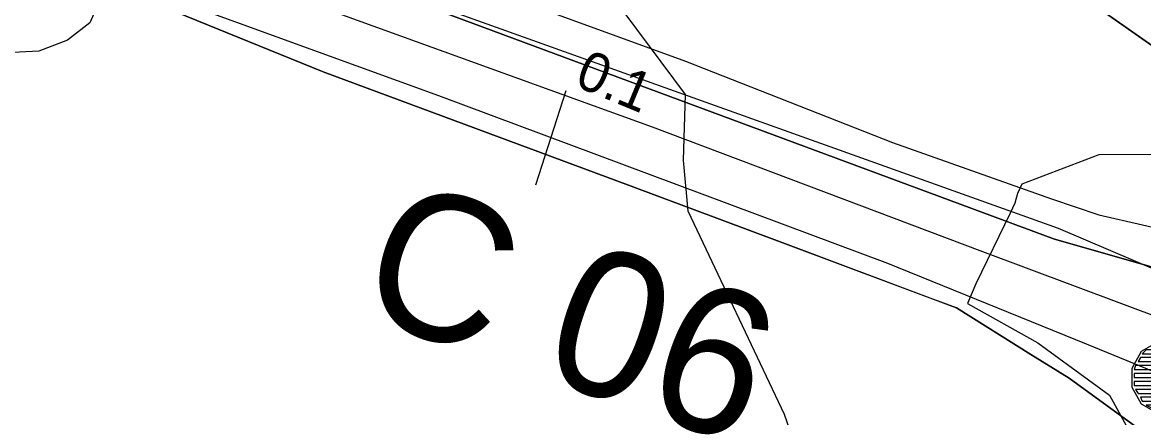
# Model space of a CAD drawing. Extents: x -645676 to -642474, y -1077513 to -1072613.
# Drawn here: x -644740.3 to -644570.9, y -1074904.3 to -1074844.5 of the extents above; entities that cross this region are included whole.
import ezdxf

# ---------------------------------------------------------------- set-up
doc = ezdxf.new("R2010")
doc.units = 0
for name, color, linetype in [('_elezni_n__tra_', 7, 'Continuous'), ('KN', 7, 'Continuous'), ('KULTURY_STAV', 7, 'Continuous'), ('Obvod_KP_', 7, 'Continuous'), ('OBVOD_PU', 7, 'Continuous'), ('PC_NAVRH', 7, 'Continuous'), ('PC_POPIS_NAVRH', 7, 'Continuous'), ('PC_STAN_NAVRH', 7, 'Continuous'), ('PLYNOVOD', 7, 'Continuous'), ('SDELOVACI', 7, 'Continuous'), ('VRSTEVNICE', 7, 'Continuous')]:
    doc.layers.add(name, color=color, linetype=linetype)

# ---------------------------------------------------------------- blocks, each defined once
blk = doc.blocks.new('$406')
blk.add_lwpolyline([(-0.19, 0.72), (0.2, 0.72), (0.54, 0.53), (0.73, 0.19), (0.73, -0.2), (0.54, -0.54), (0.2, -0.73), (-0.19, -0.73), (-0.53, -0.54), (-0.72, -0.2), (-0.72, 0.19), (-0.53, 0.53), (-0.2, 0.72), (-0.28, 0.64), (0.28, 0.64), (0.44, 0.56), (-0.44, 0.56), (-0.52, 0.48), (0.52, 0.48), (0.56, 0.4), (-0.55, 0.4), (-0.6, 0.32), (0.6, 0.32), (0.68, 0.24), (-0.59, 0.24), (-0.65, 0.24), (-0.68, 0.16), (0.59, 0.16), (0.68, 0.16), (0.68, 0.08), (-0.59, 0.08), (-0.68, 0.08), (-0.68, 0), (0.59, 0), (0.68, 0), (0.68, -0.08), (-0.59, -0.08), (-0.68, -0.08), (-0.68, -0.16), (0.59, -0.16), (0.68, -0.16), (0.65, -0.24), (-0.62, -0.24), (-0.65, -0.24), (-0.6, -0.32), (0.6, -0.32), (0.56, -0.4), (-0.55, -0.4), (-0.52, -0.48), (0.52, -0.48), (0.44, -0.56), (-0.44, -0.56), (-0.28, -0.64), (0.28, -0.64), (-0.02, -0.69)])
blk = doc.blocks.new('$944')
blk.add_line((0, 1.5), (0, -1.5))

msp = doc.modelspace()

# ---------------------------------------------------------------- linework, layer by layer
at = {"layer": '_elezni_n__tra_'}
msp.add_lwpolyline([(-645032.05, -1074719.88), (-645007.73, -1074729.17), (-644983.14, -1074736.55), (-644942.37, -1074750.02), (-644914.47, -1074760.84), (-644882.89, -1074772.03), (-644837.1, -1074789.71), (-644791.46, -1074806.27), (-644722.98, -1074831.82), (-644692.05, -1074843.35), (-644645.1, -1074860.33), (-644595.62, -1074879.05), (-644567.2, -1074889.68), (-644538.28, -1074900.75), (-644463.04, -1074928.93), (-644414.14, -1074947.15), (-644324.54, -1074980.78), (-644238.86, -1075012.25), (-644147.17, -1075045.91), (-644073.62, -1075073.69), (-644009.64, -1075097.37)], dxfattribs=at)
at = {"layer": 'KN'}
for points in [[(-644558.41, -1074855.87), (-644637.95, -1074800.11)], [(-644637.95, -1074800.11), (-644558.41, -1074855.87)], [(-644564.49, -1074883.93), (-644583.74, -1074875.71), (-644721.17, -1074826.46)]]:
    msp.add_lwpolyline(points, dxfattribs=at)
at = {"layer": 'KULTURY_STAV'}
for points in [[(-644558.41, -1074855.87), (-644638.36, -1074799.82), (-644590.47, -1074754.87), (-644586.77, -1074751.39), (-644630.29, -1074732.74), (-644609.62, -1074719.05), (-644592.8, -1074707.9), (-644589.92, -1074705.99), (-644589.27, -1074705.56), (-644584.5, -1074702.4), (-644585.16, -1074706.24), (-644585.25, -1074706.77), (-644585.65, -1074709.13), (-644586.09, -1074711.73), (-644556.1, -1074716.78)], [(-645042.1, -1074704.59), (-645006.81, -1074719.35), (-644953.82, -1074740.03), (-644928.12, -1074749.58), (-644926.53, -1074750.17), (-644824.29, -1074788.25), (-644721.17, -1074826.46), (-644584.34, -1074877.29), (-644564.38, -1074883.03)], [(-644564.38, -1074883.03), (-644584.34, -1074877.29), (-644721.17, -1074826.46), (-644824.29, -1074788.25), (-644926.53, -1074750.17), (-644924.29, -1074751), (-644921.99, -1074747.84), (-644916.18, -1074742.45), (-644911.44, -1074741.81), (-644900.01, -1074745.4), (-644874.88, -1074755.82), (-644831.04, -1074771.79), (-644785.45, -1074788.31), (-644764.37, -1074795.64), (-644750.56, -1074799.84), (-644748.99, -1074805.18), (-644738.03, -1074810.09), (-644717.25, -1074813.49), (-644716.55, -1074811.53), (-644714.76, -1074806.54), (-644714.21, -1074806.76), (-644727.89, -1074801.18), (-644630.29, -1074732.74)], [(-644630.29, -1074732.74), (-644586.77, -1074751.39), (-644638.36, -1074799.82), (-644558.41, -1074855.87)], [(-644571.94, -1074905.75), (-644582.1, -1074898.35), (-644587.88, -1074894.73), (-644599.15, -1074887.69), (-644603.1, -1074886.21), (-644625.37, -1074877.88), (-644648.69, -1074869.15), (-644694.81, -1074851.99), (-644725.16, -1074839.61), (-644735.7, -1074835.71), (-644794.33, -1074814.01), (-644839.75, -1074796.97), (-644886, -1074780.15), (-644917.01, -1074767.86), (-644922.5, -1074768.65), (-644927.17, -1074769.32), (-644934.42, -1074774.52), (-644951.5, -1074803.22), (-644977.86, -1074847.29), (-645008.49, -1074897.01), (-645011.04, -1074900.91)], [(-644917.01, -1074767.86), (-644886, -1074780.15), (-644839.75, -1074796.97), (-644794.33, -1074814.01), (-644735.7, -1074835.71), (-644725.16, -1074839.61), (-644694.81, -1074851.99), (-644648.69, -1074869.15), (-644625.37, -1074877.88), (-644599.15, -1074887.69), (-644587.88, -1074894.73), (-644582.1, -1074898.35), (-644571.94, -1074905.75)]]:
    msp.add_lwpolyline(points, dxfattribs=at)
at = {"layer": 'Obvod_KP_'}
msp.add_lwpolyline([(-644564.49, -1074883.93), (-644583.74, -1074875.71), (-644721.17, -1074826.46), (-644716.09, -1074811.7), (-644714.21, -1074806.76), (-644727.89, -1074801.18), (-644732.93, -1074799.15), (-644730.58, -1074706.75), (-644709.44, -1074581.14)], dxfattribs=at)
at = {"layer": 'OBVOD_PU'}
msp.add_lwpolyline([(-644564.49, -1074883.93), (-644583.74, -1074875.71), (-644721.17, -1074826.46), (-644716.09, -1074811.7), (-644714.21, -1074806.76), (-644727.89, -1074801.18), (-644732.93, -1074799.15), (-644730.58, -1074706.75), (-644709.44, -1074581.14)], dxfattribs=at)
at = {"layer": 'PC_NAVRH'}
for points in [[(-644567.19, -1074898.23), (-644579.49, -1074893.18), (-644609.51, -1074881.01), (-644677.32, -1074855.63), (-644745, -1074831.03), (-644754.83, -1074829.35), (-644791.71, -1074816.01), (-644820.96, -1074805.79), (-644875.57, -1074788.7), (-644932.63, -1074770.57), (-645017.52, -1074743.9), (-645048.97, -1074734.32), (-645061.39, -1074728.88), (-645092.58, -1074713.99), (-645134.64, -1074690.69), (-645139.68, -1074688.36), (-645154.82, -1074684.34), (-645162.37, -1074683.15), (-645179.59, -1074665.73)], [(-644726.92, -1074837.45), (-644730.08, -1074844.59), (-644733.42, -1074847.24), (-644737.78, -1074848.88), (-644742.64, -1074849.14), (-644775.59, -1074839.85), (-644889.12, -1074805.55), (-644932.37, -1074792.86), (-644937.59, -1074792.15), (-644944.85, -1074793.38), (-644949.65, -1074796.55), (-644952.92, -1074800.84), (-644967.24, -1074824.68), (-645035.16, -1074931.94), (-645112.98, -1075054.64)]]:
    msp.add_lwpolyline(points, dxfattribs=at)
at = {"layer": 'PLYNOVOD'}
for p, q in [((-644577.6, -1074864.54), (-644589.25, -1074869.01)), ((-644560.43, -1074864.47), (-644577.6, -1074864.54)), ((-644589.25, -1074869.01), (-644589.89, -1074870.39)), ((-644589.89, -1074870.39), (-644590.32, -1074871.85)), ((-644590.32, -1074871.85), (-644591.02, -1074873.38)), ((-644591.02, -1074873.38), (-644596.2, -1074884.08)), ((-644596.2, -1074884.08), (-644597.45, -1074887.02)), ((-644597.45, -1074887.02), (-644586.85, -1074892.97)), ((-644586.85, -1074892.97), (-644576.03, -1074900.89)), ((-644576.03, -1074900.89), (-644572.07, -1074908.05))]:
    msp.add_line(p, q, dxfattribs=at)
msp.add_lwpolyline([(-644560.43, -1074864.47), (-644577.6, -1074864.54), (-644589.25, -1074869.01), (-644589.89, -1074870.39), (-644590.32, -1074871.85), (-644591.02, -1074873.38), (-644596.2, -1074884.08), (-644597.45, -1074887.02), (-644586.85, -1074892.97), (-644576.03, -1074900.89), (-644572.07, -1074908.05), (-644571.44, -1074912.01), (-644570.94, -1074917.86), (-644572.45, -1074937.17), (-644573.52, -1074963.5), (-644573.65, -1074978.99), (-644573.46, -1075012.09), (-644573.6, -1075012.62), (-644574.27, -1075025.49), (-644574.69, -1075032.45), (-644574, -1075035.11), (-644573.65, -1075036.9)], dxfattribs=at)
at = {"layer": 'SDELOVACI'}
msp.add_lwpolyline([(-645028.66, -1074706.96), (-645005.96, -1074713.92), (-644990.69, -1074716.08), (-644979.69, -1074719.8), (-644949.61, -1074734.04), (-644933, -1074740.83), (-644923.71, -1074743.9), (-644918.72, -1074745.46), (-644903.81, -1074752.12), (-644892.73, -1074756.82), (-644869.42, -1074765.85), (-644826.04, -1074782.12), (-644782.18, -1074798.29), (-644775.1, -1074800.98), (-644762.85, -1074806.13), (-644728.62, -1074818.48), (-644692.8, -1074831.01), (-644666.5, -1074840.69), (-644640.09, -1074850.4), (-644608.82, -1074862.69), (-644584.77, -1074871.19), (-644577.64, -1074873.63), (-644564.43, -1074876.66)], dxfattribs=at)
at = {"layer": 'VRSTEVNICE'}
msp.add_lwpolyline([(-644622.43, -1074911.53), (-644625.14, -1074903.84), (-644639.66, -1074873.08), (-644640.38, -1074865.39), (-644640.09, -1074855.42), (-644649.21, -1074843.17), (-644652.05, -1074836.9), (-644653.48, -1074831.77), (-644654.48, -1074818.96), (-644653.19, -1074809.56), (-644648.92, -1074795.89), (-644639.38, -1074770.82), (-644633.11, -1074747.6), (-644629.98, -1074727.24), (-644630.26, -1074716.55), (-644634.25, -1074699.89), (-644640.95, -1074688.5), (-644645.79, -1074681.66), (-644651.77, -1074674.83), (-644663.88, -1074663.15), (-644673.42, -1074651.18), (-644687.09, -1074630.25), (-644695.49, -1074616.15), (-644707.6, -1074591.08)], dxfattribs=at)

# ---------------------------------------------------------------- block references
at = {"layer": 'PC_STAN_NAVRH', "xscale": 5, "yscale": 5, "rotation": 162.2663}
msp.add_blockref('$944', (-644660.38, -1074861.97), dxfattribs=at)
at = {"layer": 'PC_STAN_NAVRH', "xscale": 7.5, "yscale": 7.5}
msp.add_blockref('$406', (-644567.19, -1074898.23), dxfattribs=at)

# ---------------------------------------------------------------- texts
at = {"layer": 'PC_POPIS_NAVRH'}
msp.add_text('C 06', height=22, rotation=341.082, dxfattribs=at).set_placement((-644690.42, -1074888.49))
at = {"layer": 'PC_STAN_NAVRH'}
msp.add_text('0.1', height=6, rotation=337.472, dxfattribs=at).set_placement((-644657.04, -1074854.05))

doc.saveas('drawing.dxf')
